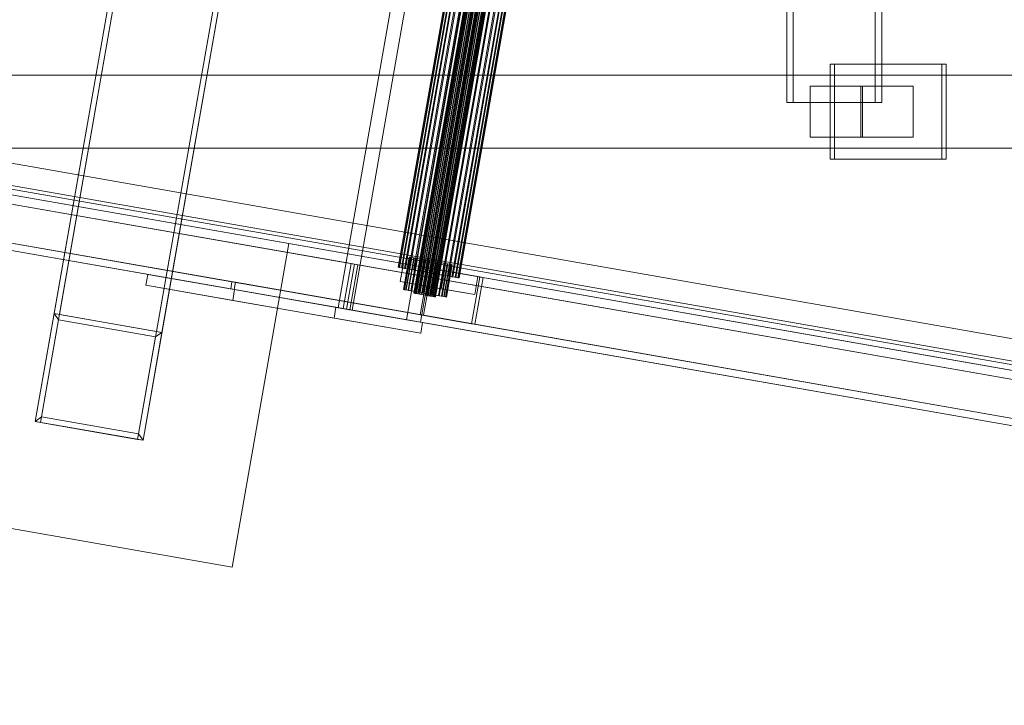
# Model space of a CAD drawing. Header units: millimetres. Extents: x -4395 to 65662, y -65530 to 6847.
# Tile 642 of 656: x 20639 to 21178, y -18755 to -18380. Entities that reach past the tile are written whole.
import ezdxf

# ---------------------------------------------------------------- set-up
doc = ezdxf.new("R2010")
doc.units = ezdxf.units.MM
doc.layers.add('superior_C02', color=7, linetype='Continuous', lineweight=0)
doc.layers.add('superior_C07', color=7, linetype='Continuous', lineweight=0)

msp = doc.modelspace()

# ---------------------------------------------------------------- linework, layer by layer
at = {"layer": 'superior_C02'}
for p, q in [((21058.851, -17575), (21058.851, -18425)), ((21062.427, -18425), (21062.427, -17575)), ((21107.342, -18425), (21107.342, -17575)), ((21110.918, -17575), (21110.918, -18425)), ((21143.805, -18404), (21082.714, -18404)), ((21082.714, -18404), (21082.714, -18456)), ((21085.098, -18404), (21082.714, -18404)), ((21085.098, -18456), (21085.098, -18404)), ((21085.098, -18404), (21146.19, -18404)), ((21143.805, -18456), (21143.805, -18404)), ((21143.805, -18404), (21146.19, -18404)), ((21146.19, -18404), (21146.19, -18456)), ((21630.207, -18410), (20484.747, -18410)), ((20496.669, -18410), (21642.129, -18410)), ((21685.346, -18410), (20539.887, -18410)), ((20554.789, -18410), (21700.249, -18410)), ((21100.395, -18416), (21071.758, -18416)), ((21071.758, -18416), (21071.758, -18444)), ((21099.537, -18416), (21071.758, -18416)), ((21099.537, -18444), (21099.537, -18416)), ((21099.537, -18416), (21128.174, -18416)), ((21100.395, -18444), (21100.395, -18416)), ((21100.395, -18416), (21128.174, -18416)), ((21128.174, -18416), (21128.174, -18444)), ((21058.851, -18425), (21107.342, -18425)), ((21058.851, -18425), (21062.427, -18425)), ((21110.918, -18425), (21062.427, -18425)), ((21110.918, -18425), (21107.342, -18425)), ((21071.758, -18444), (21100.395, -18444)), ((21071.758, -18444), (21099.537, -18444)), ((21128.174, -18444), (21099.537, -18444)), ((21128.174, -18444), (21100.395, -18444)), ((20484.747, -18450), (21630.207, -18450)), ((20496.669, -18450), (21642.129, -18450)), ((20539.887, -18450), (21685.346, -18450)), ((20554.789, -18450), (21700.249, -18450)), ((21082.714, -18456), (21143.805, -18456)), ((21082.714, -18456), (21085.098, -18456)), ((21146.19, -18456), (21085.098, -18456)), ((21146.19, -18456), (21143.805, -18456))]:
    msp.add_line(p, q, dxfattribs=at)
at = {"layer": 'superior_C07'}
for p, q in [((20750.881, -18008.733), (20647.272, -18599.72)), ((20650.227, -18600.238), (20753.836, -18009.251)), ((20807.025, -18018.576), (20703.416, -18609.563)), ((20706.371, -18610.081), (20809.98, -18019.094)), ((20740.52, -18067.832), (20657.633, -18540.621)), ((20660.588, -18541.139), (20743.475, -18068.35)), ((20796.664, -18077.675), (20713.777, -18550.464)), ((20716.731, -18550.982), (20799.619, -18078.193)), ((20813.284, -18537.452), (20885.811, -18123.761)), ((20893.469, -18125.104), (20820.943, -18538.795)), ((20923.256, -18130.326), (20850.729, -18544.017)), ((20858.388, -18545.359), (20930.914, -18131.669)), ((20922.089, -18145.35), (20854.743, -18529.491)), ((20922.114, -18145.355), (20854.768, -18529.496)), ((20922.29, -18145.386), (20854.944, -18529.527)), ((20855.019, -18529.54), (20922.365, -18145.399)), ((20922.71, -18145.459), (20855.364, -18529.6)), ((20922.832, -18145.48), (20855.485, -18529.622)), ((20923.333, -18145.568), (20855.987, -18529.71)), ((20923.496, -18145.597), (20856.15, -18529.738)), ((20924.134, -18145.709), (20856.788, -18529.85)), ((20924.333, -18145.744), (20856.987, -18529.885)), ((20925.083, -18145.875), (20857.737, -18530.016)), ((20925.31, -18145.915), (20857.964, -18530.056)), ((20926.144, -18146.061), (20858.798, -18530.202)), ((20926.39, -18146.104), (20859.043, -18530.245)), ((20927.275, -18146.259), (20859.929, -18530.401)), ((20927.53, -18146.304), (20860.184, -18530.445)), ((20928.433, -18146.462), (20861.087, -18530.604)), ((20928.689, -18146.507), (20861.343, -18530.648)), ((20929.574, -18146.662), (20862.228, -18530.804)), ((20929.82, -18146.706), (20862.474, -18530.847)), ((20930.654, -18146.852), (20863.308, -18530.993)), ((20930.88, -18146.891), (20863.534, -18531.033)), ((20931.631, -18147.023), (20864.285, -18531.164)), ((20931.829, -18147.058), (20864.483, -18531.199)), ((20932.468, -18147.17), (20865.121, -18531.311)), ((20932.631, -18147.198), (20865.284, -18531.34)), ((20933.132, -18147.286), (20865.786, -18531.427)), ((20933.253, -18147.307), (20865.907, -18531.449)), ((20933.599, -18147.368), (20866.252, -18531.509)), ((20933.673, -18147.381), (20866.327, -18531.522)), ((20933.849, -18147.412), (20866.503, -18531.553)), ((20933.874, -18147.416), (20866.528, -18531.558)), ((20909.128, -18155.769), (20846.098, -18515.285)), ((20909.199, -18155.781), (20846.17, -18515.298)), ((20909.698, -18155.868), (20846.669, -18515.385)), ((20846.88, -18515.422), (20909.909, -18155.906)), ((20910.888, -18156.077), (20847.859, -18515.594)), ((20911.231, -18156.137), (20848.202, -18515.654)), ((20912.652, -18156.386), (20849.623, -18515.903)), ((20913.113, -18156.467), (20850.084, -18515.984)), ((20914.922, -18156.784), (20851.893, -18516.301)), ((20915.484, -18156.883), (20852.455, -18516.4)), ((20917.611, -18157.256), (20854.582, -18516.773)), ((20918.253, -18157.368), (20855.224, -18516.885)), ((20920.616, -18157.783), (20857.586, -18517.299)), ((20921.312, -18157.905), (20858.283, -18517.421)), ((20923.82, -18158.344), (20860.791, -18517.861)), ((20924.544, -18158.471), (20861.515, -18517.988)), ((20927.102, -18158.92), (20864.073, -18518.437)), ((20927.826, -18159.047), (20864.797, -18518.563)), ((20930.335, -18159.486), (20867.306, -18519.003)), ((20931.031, -18159.609), (20868.002, -18519.125)), ((20933.394, -18160.023), (20870.365, -18519.54)), ((20934.036, -18160.135), (20871.007, -18519.652)), ((20936.162, -18160.508), (20873.133, -18520.025)), ((20936.725, -18160.607), (20873.696, -18520.124)), ((20938.533, -18160.924), (20875.504, -18520.441)), ((20938.995, -18161.005), (20875.966, -18520.522)), ((20940.416, -18161.254), (20877.387, -18520.771)), ((20940.759, -18161.314), (20877.73, -18520.831)), ((20941.737, -18161.486), (20878.708, -18521.002)), ((20941.949, -18161.523), (20878.92, -18521.039)), ((20942.448, -18161.61), (20879.419, -18521.127)), ((20942.519, -18161.623), (20879.49, -18521.139)), ((19844.001, -18342.14), (26534.636, -19515.116)), ((26536.474, -19515.438), (19845.839, -18342.462)), ((19886.889, -18349.658), (26577.524, -19522.635)), ((26579.362, -19522.957), (19888.727, -18349.981)), ((26503.612, -19499.525), (19944.035, -18349.525)), ((19944.954, -18349.686), (26504.531, -19499.686)), ((26535.165, -19505.056), (19975.588, -18355.056)), ((19976.507, -18355.217), (26536.084, -19505.217)), ((19840.375, -18362.824), (26531.01, -19535.801)), ((20068.516, -18359.165), (26440.867, -19476.341)), ((26442.705, -19476.664), (20070.354, -18359.487)), ((26530.319, -19539.741), (19839.684, -18366.764)), ((19841.522, -18367.086), (26532.157, -19540.063)), ((20032.329, -18367.035), (26479.571, -19497.34)), ((26468.717, -19493.407), (20040.198, -18366.384)), ((20041.117, -18366.545), (26469.636, -19493.568)), ((26490.293, -19499.22), (20043.051, -18368.914)), ((19881.652, -18374.122), (26572.287, -19547.098)), ((26572.978, -19543.158), (19882.343, -18370.182)), ((26573.206, -19547.259), (19882.571, -18374.283)), ((19884.41, -18374.605), (26575.045, -19547.582)), ((26479.053, -19500.295), (20031.811, -18369.989)), ((20042.533, -18371.869), (26489.775, -19502.175)), ((20064.717, -18380.835), (20820.291, -18513.299)), ((20822.129, -18513.621), (20066.555, -18381.157)), ((19999.517, -18390.724), (20755.091, -18523.189)), ((20754.4, -18527.129), (19998.826, -18394.664)), ((26433.442, -19518.695), (20061.091, -18401.519)), ((20818.503, -18534.306), (20062.929, -18401.841)), ((20062.929, -18401.841), (26435.28, -19519.018)), ((20815.974, -18537.923), (20060.4, -18405.459)), ((20062.238, -18405.781), (20817.812, -18538.246)), ((20608.895, -18471.162), (20786.191, -18502.244)), ((20786.191, -18502.244), (20755.108, -18679.54)), ((20820.291, -18513.299), (20815.974, -18537.923)), ((20817.812, -18538.246), (20822.129, -18513.621)), ((20817.846, -18538.252), (20822.163, -18513.627)), ((20824.001, -18513.949), (20819.684, -18538.574)), ((20822.129, -18513.621), (20820.291, -18513.299)), ((20822.163, -18513.627), (21943.646, -18710.241)), ((20822.163, -18513.627), (20824.001, -18513.949)), ((21945.484, -18710.564), (20824.001, -18513.949)), ((20847.202, -18523.093), (20848.929, -18513.243)), ((20848.929, -18513.243), (20871.396, -18517.182)), ((20848.929, -18513.243), (20867.309, -18516.466)), ((20852.131, -18509.744), (20849.023, -18527.473)), ((20852.182, -18509.753), (20849.073, -18527.482)), ((20852.534, -18509.814), (20849.426, -18527.544)), ((20849.575, -18527.57), (20852.683, -18509.841)), ((20853.374, -18509.962), (20850.266, -18527.691)), ((20853.616, -18510.004), (20850.508, -18527.734)), ((20854.619, -18510.18), (20851.511, -18527.91)), ((20854.945, -18510.237), (20851.837, -18527.967)), ((20852.182, -18509.753), (20852.131, -18509.744)), ((20852.131, -18509.744), (20852.534, -18509.814)), ((20852.683, -18509.841), (20852.182, -18509.753)), ((20852.534, -18509.814), (20853.374, -18509.962)), ((20853.616, -18510.004), (20852.683, -18509.841)), ((20856.221, -18510.461), (20853.113, -18528.191)), ((20853.374, -18509.962), (20854.619, -18510.18)), ((20856.619, -18510.531), (20853.51, -18528.26)), ((20854.945, -18510.237), (20853.616, -18510.004)), ((20854.619, -18510.18), (20856.221, -18510.461)), ((20856.619, -18510.531), (20854.945, -18510.237)), ((20858.12, -18510.794), (20855.011, -18528.523)), ((20858.573, -18510.873), (20855.464, -18528.603)), ((20856.221, -18510.461), (20858.12, -18510.794)), ((20858.573, -18510.873), (20856.619, -18510.531)), ((20860.241, -18511.166), (20857.132, -18528.895)), ((20860.732, -18511.252), (20857.624, -18528.981)), ((20858.12, -18510.794), (20860.241, -18511.166)), ((20860.732, -18511.252), (20858.573, -18510.873)), ((20862.503, -18511.562), (20859.394, -18529.292)), ((20863.014, -18511.652), (20859.906, -18529.381)), ((20860.241, -18511.166), (20862.503, -18511.562)), ((20863.014, -18511.652), (20860.732, -18511.252)), ((20864.819, -18511.968), (20861.711, -18529.698)), ((20865.33, -18512.058), (20862.222, -18529.787)), ((20862.503, -18511.562), (20864.819, -18511.968)), ((20865.33, -18512.058), (20863.014, -18511.652)), ((20867.101, -18512.368), (20863.993, -18530.098)), ((20867.593, -18512.454), (20864.484, -18530.184)), ((20864.819, -18511.968), (20867.101, -18512.368)), ((20867.593, -18512.454), (20865.33, -18512.058)), ((20869.261, -18512.747), (20866.152, -18530.476)), ((20869.714, -18512.826), (20866.605, -18530.556)), ((20867.101, -18512.368), (20869.261, -18512.747)), ((20869.714, -18512.826), (20867.593, -18512.454)), ((20871.215, -18513.089), (20868.106, -18530.819)), ((20871.612, -18513.159), (20868.503, -18530.889)), ((20869.261, -18512.747), (20871.215, -18513.089)), ((20871.612, -18513.159), (20869.714, -18512.826)), ((20872.888, -18513.383), (20869.78, -18531.112)), ((20873.214, -18513.44), (20870.106, -18531.17)), ((20874.217, -18513.616), (20871.109, -18531.345)), ((20871.215, -18513.089), (20872.888, -18513.383)), ((20874.459, -18513.658), (20871.351, -18531.388)), ((20873.214, -18513.44), (20871.612, -18513.159)), ((20875.15, -18513.779), (20872.042, -18531.509)), ((20875.299, -18513.806), (20872.191, -18531.535)), ((20875.651, -18513.867), (20872.543, -18531.597)), ((20875.702, -18513.876), (20872.594, -18531.606)), ((20872.888, -18513.383), (20874.217, -18513.616)), ((20874.459, -18513.658), (20873.214, -18513.44)), ((20874.217, -18513.616), (20875.15, -18513.779)), ((20875.299, -18513.806), (20874.459, -18513.658)), ((20875.15, -18513.779), (20875.651, -18513.867)), ((20875.702, -18513.876), (20875.299, -18513.806)), ((20875.651, -18513.867), (20875.702, -18513.876)), ((20708.004, -18525.086), (20709.04, -18519.176)), ((20709.04, -18519.176), (20812.014, -18537.229)), ((20709.04, -18519.176), (20756.522, -18527.501)), ((20846.669, -18515.385), (20846.098, -18515.285)), ((20846.098, -18515.285), (20846.17, -18515.298)), ((20846.17, -18515.298), (20846.88, -18515.422)), ((20847.859, -18515.594), (20846.669, -18515.385)), ((20846.88, -18515.422), (20848.202, -18515.654)), ((20849.623, -18515.903), (20847.859, -18515.594)), ((20848.202, -18515.654), (20850.084, -18515.984)), ((20851.893, -18516.301), (20849.623, -18515.903)), ((20850.084, -18515.984), (20852.455, -18516.4)), ((20854.582, -18516.773), (20851.893, -18516.301)), ((20852.455, -18516.4), (20855.224, -18516.885)), ((20857.586, -18517.299), (20854.582, -18516.773)), ((20855.224, -18516.885), (20858.283, -18517.421)), ((20860.791, -18517.861), (20857.586, -18517.299)), ((20858.173, -18541.261), (20862.663, -18515.651)), ((20858.283, -18517.421), (20861.515, -18517.988)), ((20864.501, -18515.973), (20860.011, -18541.583)), ((20864.073, -18518.437), (20860.791, -18517.861)), ((20861.515, -18517.988), (20864.797, -18518.563)), ((20862.663, -18515.651), (20890.747, -18520.575)), ((20862.663, -18515.651), (20864.501, -18515.973)), ((20867.306, -18519.003), (20864.073, -18518.437)), ((20892.585, -18520.897), (20864.501, -18515.973)), ((20864.797, -18518.563), (20868.002, -18519.125)), ((20867.309, -18516.466), (20865.582, -18526.316)), ((20870.365, -18519.54), (20867.306, -18519.003)), ((20889.776, -18520.405), (20867.309, -18516.466)), ((20868.002, -18519.125), (20871.007, -18519.652)), ((20871.396, -18517.182), (20869.669, -18527.032)), ((20873.133, -18520.025), (20870.365, -18519.54)), ((20871.007, -18519.652), (20873.696, -18520.124)), ((20889.776, -18520.405), (20871.396, -18517.182)), ((20875.504, -18520.441), (20873.133, -18520.025)), ((20873.696, -18520.124), (20875.966, -18520.522)), ((20877.387, -18520.771), (20875.504, -18520.441)), ((20888.049, -18530.254), (20889.776, -18520.405)), ((20810.978, -18543.139), (20708.004, -18525.086)), ((20708.004, -18525.086), (20755.486, -18533.41)), ((20755.091, -18523.189), (20754.4, -18527.129)), ((20818.503, -18534.306), (20755.091, -18523.189)), ((20756.272, -18527.457), (20756.963, -18523.517)), ((20756.963, -18523.517), (21878.446, -18720.131)), ((20756.963, -18523.517), (20820.375, -18534.634)), ((20869.669, -18527.032), (20847.202, -18523.093)), ((20847.202, -18523.093), (20865.582, -18526.316)), ((20875.966, -18520.522), (20877.73, -18520.831)), ((20878.708, -18521.002), (20877.387, -18520.771)), ((20877.73, -18520.831), (20878.92, -18521.039)), ((20879.419, -18521.127), (20878.708, -18521.002)), ((20878.92, -18521.039), (20879.49, -18521.139)), ((20879.49, -18521.139), (20879.419, -18521.127)), ((20890.747, -18520.575), (20886.257, -18546.184)), ((20888.095, -18546.506), (20892.585, -18520.897)), ((20892.585, -18520.897), (20890.747, -18520.575)), ((20754.4, -18527.129), (20817.812, -18538.246)), ((20756.522, -18527.501), (20755.486, -18533.41)), ((21877.756, -18724.071), (20756.272, -18527.457)), ((20756.272, -18527.457), (20819.684, -18538.574)), ((20859.496, -18545.554), (20756.522, -18527.501)), ((20849.426, -18527.544), (20849.023, -18527.473)), ((20849.023, -18527.473), (20849.073, -18527.482)), ((20849.073, -18527.482), (20849.575, -18527.57)), ((20850.266, -18527.691), (20849.426, -18527.544)), ((20849.575, -18527.57), (20850.508, -18527.734)), ((20851.511, -18527.91), (20850.266, -18527.691)), ((20850.508, -18527.734), (20851.837, -18527.967)), ((20853.113, -18528.191), (20851.511, -18527.91)), ((20851.837, -18527.967), (20853.51, -18528.26)), ((20855.011, -18528.523), (20853.113, -18528.191)), ((20853.51, -18528.26), (20855.464, -18528.603)), ((20854.944, -18529.527), (20854.743, -18529.491)), ((20854.743, -18529.491), (20854.768, -18529.496)), ((20854.768, -18529.496), (20855.019, -18529.54)), ((20855.364, -18529.6), (20854.944, -18529.527)), ((20857.132, -18528.895), (20855.011, -18528.523)), ((20855.019, -18529.54), (20855.485, -18529.622)), ((20855.987, -18529.71), (20855.364, -18529.6)), ((20855.464, -18528.603), (20857.624, -18528.981)), ((20855.485, -18529.622), (20856.15, -18529.738)), ((20856.788, -18529.85), (20855.987, -18529.71)), ((20856.15, -18529.738), (20856.987, -18529.885)), ((20857.737, -18530.016), (20856.788, -18529.85)), ((20856.987, -18529.885), (20857.964, -18530.056)), ((20859.394, -18529.292), (20857.132, -18528.895)), ((20857.624, -18528.981), (20859.906, -18529.381)), ((20858.798, -18530.202), (20857.737, -18530.016)), ((20857.964, -18530.056), (20859.043, -18530.245)), ((20859.929, -18530.401), (20858.798, -18530.202)), ((20859.043, -18530.245), (20860.184, -18530.445)), ((20861.711, -18529.698), (20859.394, -18529.292)), ((20859.906, -18529.381), (20862.222, -18529.787)), ((20861.087, -18530.604), (20859.929, -18530.401)), ((20860.184, -18530.445), (20861.343, -18530.648)), ((20862.228, -18530.804), (20861.087, -18530.604)), ((20861.343, -18530.648), (20862.474, -18530.847)), ((20863.993, -18530.098), (20861.711, -18529.698)), ((20862.222, -18529.787), (20864.484, -18530.184)), ((20863.308, -18530.993), (20862.228, -18530.804)), ((20862.474, -18530.847), (20863.534, -18531.033)), ((20864.285, -18531.164), (20863.308, -18530.993)), ((20863.534, -18531.033), (20864.483, -18531.199)), ((20866.152, -18530.476), (20863.993, -18530.098)), ((20865.121, -18531.311), (20864.285, -18531.164)), ((20864.483, -18531.199), (20865.284, -18531.34)), ((20864.484, -18530.184), (20866.605, -18530.556)), ((20865.582, -18526.316), (20888.049, -18530.254)), ((20868.106, -18530.819), (20866.152, -18530.476)), ((20866.605, -18530.556), (20868.503, -18530.889)), ((20869.78, -18531.112), (20868.106, -18530.819)), ((20868.503, -18530.889), (20870.106, -18531.17)), ((20869.669, -18527.032), (20888.049, -18530.254)), ((20871.109, -18531.345), (20869.78, -18531.112)), ((20870.106, -18531.17), (20871.351, -18531.388)), ((20755.486, -18533.41), (20858.46, -18551.463)), ((20817.812, -18538.246), (20818.503, -18534.306)), ((20820.375, -18534.634), (20819.684, -18538.574)), ((21941.858, -18731.248), (20820.375, -18534.634)), ((20865.786, -18531.427), (20865.121, -18531.311)), ((20865.284, -18531.34), (20865.907, -18531.449)), ((20866.252, -18531.509), (20865.786, -18531.427)), ((20865.907, -18531.449), (20866.327, -18531.522)), ((20866.503, -18531.553), (20866.252, -18531.509)), ((20866.327, -18531.522), (20866.528, -18531.558)), ((20866.528, -18531.558), (20866.503, -18531.553)), ((20872.042, -18531.509), (20871.109, -18531.345)), ((20871.351, -18531.388), (20872.191, -18531.535)), ((20872.543, -18531.597), (20872.042, -18531.509)), ((20872.191, -18531.535), (20872.594, -18531.606)), ((20872.594, -18531.606), (20872.543, -18531.597)), ((20657.633, -18540.621), (20647.272, -18599.72)), ((20716.731, -18550.982), (20657.633, -18540.621)), ((20660.07, -18544.094), (20657.633, -18540.621)), ((20657.633, -18540.621), (20660.588, -18541.139)), ((20713.777, -18550.464), (20660.588, -18541.139)), ((20812.014, -18537.229), (20810.978, -18543.139)), ((20859.496, -18545.554), (20812.014, -18537.229)), ((20850.729, -18544.017), (20813.284, -18537.452)), ((20813.284, -18537.452), (20820.943, -18538.795)), ((20815.974, -18537.923), (20817.812, -18538.246)), ((21939.329, -18734.866), (20817.846, -18538.252)), ((20817.846, -18538.252), (20819.684, -18538.574)), ((20819.684, -18538.574), (21941.167, -18735.188)), ((20820.943, -18538.795), (20858.388, -18545.359)), ((20886.257, -18546.184), (20858.173, -18541.261)), ((20858.173, -18541.261), (20860.011, -18541.583)), ((20860.011, -18541.583), (20888.095, -18546.506)), ((20660.07, -18544.094), (20650.745, -18597.283)), ((20713.258, -18553.419), (20660.07, -18544.094)), ((20810.978, -18543.139), (20858.46, -18551.463)), ((20850.729, -18544.017), (20858.388, -18545.359)), ((20858.46, -18551.463), (20859.496, -18545.554)), ((20886.257, -18546.184), (20888.095, -18546.506)), ((20706.371, -18610.081), (20716.731, -18550.982)), ((20716.731, -18550.982), (20713.258, -18553.419)), ((20713.777, -18550.464), (20716.731, -18550.982)), ((20703.934, -18606.608), (20713.258, -18553.419)), ((20650.745, -18597.283), (20647.272, -18599.72)), ((20647.272, -18599.72), (20706.371, -18610.081)), ((20647.272, -18599.72), (20650.227, -18600.238)), ((20703.416, -18609.563), (20650.227, -18600.238)), ((20650.745, -18597.283), (20703.934, -18606.608)), ((20703.934, -18606.608), (20706.371, -18610.081)), ((20703.416, -18609.563), (20706.371, -18610.081)), ((20755.108, -18679.54), (20577.812, -18648.458))]:
    msp.add_line(p, q, dxfattribs=at)

doc.saveas('drawing.dxf')
